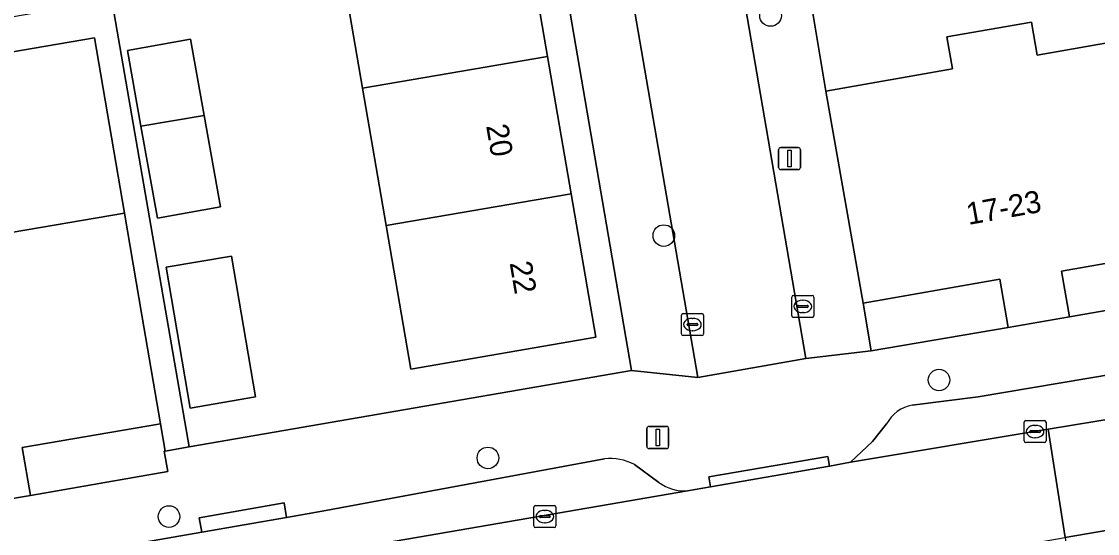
# Model space of a CAD drawing. Extents: x 162879 to 165540, y 384011 to 385181.
# Drawn here: x 164385.29 to 164434.07, y 384423.7 to 384446.9 of the extents above; entities that cross this region are included whole.
import ezdxf

# ---------------------------------------------------------------- set-up
doc = ezdxf.new("R2010")
doc.units = 0
for name, color, linetype in [('IMGEO_Boom', 7, 'Continuous'), ('IMGEO_Erf', 7, 'Continuous'), ('IMGEO_Kolk', 7, 'Continuous'), ('IMGEO_Lichtmast', 7, 'Continuous'), ('IMGEO_Muur', 7, 'Continuous'), ('IMGEO_Pand', 7, 'Continuous'), ('IMGEO_Pand_nummerreeks', 7, 'Continuous'), ('IMGEO_Parkeervlak_open', 7, 'Continuous'), ('IMGEO_Rijbaan_lokaal_gesloten', 7, 'Continuous'), ('IMGEO_Rijbaan_lokaal_open', 7, 'Continuous'), ('IMGEO_Voetpad_open', 7, 'Continuous')]:
    doc.layers.add(name, color=color, linetype=linetype)

msp = doc.modelspace()

# ---------------------------------------------------------------- linework, layer by layer
at = {"layer": 'IMGEO_Boom'}
for centre in [(164419.246, 384447.175), (164414.407, 384437.202), (164426.881, 384430.659), (164406.433, 384427.126), (164391.973, 384424.47)]:
    msp.add_circle(centre, 0.489, dxfattribs=at)
at = {"layer": 'IMGEO_Erf'}
for points in [[(164389.359, 384448.051), (164392.891, 384427.624), (164412.939, 384431.091), (164405.175, 384476.35)], [(164408.062, 384451.577), (164409.136, 384445.319), (164410.204, 384439.095), (164411.319, 384432.593), (164402.934, 384431.154), (164401.819, 384437.656), (164400.751, 384443.88), (164399.677, 384450.138)]]:
    msp.add_lwpolyline(points, dxfattribs=at)
for points in [[(164426.147, 384452.968), (164420.386, 384451.919), (164421.531, 384445.1), (164421.758, 384443.749), (164427.489, 384444.755), (164427.234, 384446.208), (164431.072, 384446.881), (164431.337, 384445.371), (164436.931, 384446.353), (164442.423, 384447.317), (164442.164, 384448.798), (164445.832, 384449.442), (164446.105, 384447.885), (164451.814, 384448.879), (164450.322, 384457.449), (164444.535, 384456.441), (164445.069, 384453.404), (164441.283, 384452.739), (164440.749, 384455.776), (164429.799, 384453.609), (164430.262, 384450.973), (164426.61, 384450.332)], [(164388.592, 384446.161), (164382.493, 384445.114), (164383.035, 384441.952), (164379.38, 384441.325), (164378.838, 384444.487), (164368.003, 384442.629), (164368.561, 384439.375), (164364.906, 384438.748), (164364.348, 384442.002), (164358.455, 384440.993), (164359.59, 384434.335), (164359.817, 384433.004), (164365.538, 384433.985), (164365.296, 384435.396), (164369.051, 384436.04), (164369.298, 384434.601), (164375.036, 384435.585), (164380.506, 384436.523), (164380.25, 384438.012), (164383.937, 384438.645), (164384.18, 384437.229), (164389.955, 384438.22)], [(164393.573, 384442.648), (164394.315, 384438.506), (164391.446, 384437.992), (164390.7, 384442.155), (164390.086, 384445.588), (164392.954, 384446.102)], [(164432.802, 384433.518), (164444.872, 384435.622), (164444.505, 384437.714), (164438.629, 384436.683), (164432.437, 384435.596)], [(164394.805, 384436.272), (164395.9, 384429.889), (164392.94, 384429.381), (164391.845, 384435.764)], [(164430.023, 384433.031), (164429.639, 384435.22), (164423.446, 384434.134), (164423.801, 384431.974)], [(164391.761, 384427.429), (164391.807, 384427.437), (164391.593, 384428.673), (164385.317, 384427.596), (164385.689, 384425.428), (164391.923, 384426.51)]]:
    msp.add_lwpolyline(points, close=True, dxfattribs=at)
at = {"layer": 'IMGEO_Kolk'}
for p, q in [((164420.208, 384433.567), (164420.208, 384434.419)), ((164420.283, 384434.493), (164421.135, 384434.493)), ((164420.696, 384434.273), (164420.721, 384434.273)), ((164421.209, 384434.419), (164421.209, 384433.567)), ((164415.205, 384432.743), (164415.205, 384433.595)), ((164415.28, 384433.669), (164416.132, 384433.669)), ((164416.206, 384433.595), (164416.206, 384432.743)), ((164420.467, 384433.987), (164420.467, 384433.999)), ((164420.905, 384433.95), (164420.507, 384433.95)), ((164420.51, 384434.036), (164420.908, 384434.036)), ((164420.719, 384433.713), (164420.694, 384433.713)), ((164420.951, 384433.999), (164420.951, 384433.987)), ((164415.464, 384433.163), (164415.464, 384433.175)), ((164415.902, 384433.126), (164415.504, 384433.126)), ((164415.507, 384433.212), (164415.905, 384433.212)), ((164415.693, 384433.449), (164415.718, 384433.449)), ((164415.948, 384433.175), (164415.948, 384433.163)), ((164421.135, 384433.493), (164420.283, 384433.493)), ((164416.132, 384432.669), (164415.28, 384432.669)), ((164415.716, 384432.889), (164415.691, 384432.889)), ((164430.739, 384427.894), (164430.739, 384428.746)), ((164430.814, 384428.82), (164431.666, 384428.82)), ((164431.74, 384428.746), (164431.74, 384427.894)), ((164430.998, 384428.314), (164430.998, 384428.326)), ((164431.436, 384428.277), (164431.038, 384428.277)), ((164431.041, 384428.363), (164431.439, 384428.363)), ((164431.227, 384428.6), (164431.252, 384428.6)), ((164431.482, 384428.326), (164431.482, 384428.314)), ((164431.666, 384427.82), (164430.814, 384427.82)), ((164431.25, 384428.04), (164431.225, 384428.04)), ((164408.513, 384424.043), (164408.513, 384424.895)), ((164408.588, 384424.969), (164409.44, 384424.969)), ((164409.514, 384424.895), (164409.514, 384424.043)), ((164408.772, 384424.463), (164408.772, 384424.475)), ((164409.21, 384424.426), (164408.812, 384424.426)), ((164408.815, 384424.512), (164409.213, 384424.512)), ((164409.001, 384424.749), (164409.026, 384424.749)), ((164409.256, 384424.475), (164409.256, 384424.463)), ((164409.44, 384423.969), (164408.588, 384423.969)), ((164409.024, 384424.189), (164408.999, 384424.189))]:
    msp.add_line(p, q, dxfattribs=at)
for points in [[(164420.208, 384433.567), (164420.208, 384434.419)], [(164420.283, 384434.493), (164421.135, 384434.493)], [(164421.209, 384434.419), (164421.209, 384433.567)], [(164415.205, 384432.743), (164415.205, 384433.595)], [(164415.28, 384433.669), (164416.132, 384433.669)], [(164416.206, 384433.595), (164416.206, 384432.743)], [(164421.135, 384433.493), (164420.283, 384433.493)], [(164416.132, 384432.669), (164415.28, 384432.669)], [(164430.739, 384427.894), (164430.739, 384428.746)], [(164430.814, 384428.82), (164431.666, 384428.82)], [(164431.74, 384428.746), (164431.74, 384427.894)], [(164431.666, 384427.82), (164430.814, 384427.82)], [(164408.513, 384424.043), (164408.513, 384424.895)], [(164408.588, 384424.969), (164409.44, 384424.969)], [(164409.514, 384424.895), (164409.514, 384424.043)], [(164409.44, 384423.969), (164408.588, 384423.969)]]:
    msp.add_lwpolyline(points, dxfattribs=at)
for centre, radius, start, end in [((164420.285, 384434.417), 0.0765, 91.552, 178.448), ((164420.285, 384434.417), 0.0765, 91.552, 178.448), ((164421.133, 384434.417), 0.0765, 1.552, 88.448), ((164421.133, 384434.417), 0.0765, 1.552, 88.448), ((164415.282, 384433.593), 0.0765, 91.552, 178.448), ((164415.282, 384433.593), 0.0765, 91.552, 178.448), ((164416.13, 384433.593), 0.0765, 1.552, 88.448), ((164416.13, 384433.593), 0.0765, 1.552, 88.448), ((164420.285, 384433.569), 0.0765, 181.552, 268.448), ((164420.285, 384433.569), 0.0765, 181.552, 268.448), ((164420.507, 384433.996), 0.0403, 85.8775, 175.7526), ((164420.504, 384433.986), 0.0366, 178.938, 274.7102), ((164420.908, 384433.993), 0.043, 264.8664, 352.4533), ((164420.912, 384433.998), 0.0386, 1.7309, 96.639), ((164421.133, 384433.569), 0.0765, 271.552, 358.448), ((164421.133, 384433.569), 0.0765, 271.552, 358.448), ((164415.504, 384433.172), 0.0403, 85.8775, 175.7526), ((164415.501, 384433.162), 0.0366, 178.938, 274.7102), ((164415.905, 384433.169), 0.043, 264.8664, 352.4533), ((164415.909, 384433.174), 0.0386, 1.7309, 96.639), ((164415.282, 384432.745), 0.0765, 181.552, 268.448), ((164415.282, 384432.745), 0.0765, 181.552, 268.448), ((164416.13, 384432.745), 0.0765, 271.552, 358.448), ((164416.13, 384432.745), 0.0765, 271.552, 358.448), ((164430.816, 384428.744), 0.0765, 91.552, 178.448), ((164430.816, 384428.744), 0.0765, 91.552, 178.448), ((164431.664, 384428.744), 0.0765, 1.552, 88.448), ((164431.664, 384428.744), 0.0765, 1.552, 88.448), ((164431.038, 384428.323), 0.0403, 85.8775, 175.7526), ((164431.035, 384428.313), 0.0366, 178.938, 274.7102), ((164431.439, 384428.32), 0.043, 264.8664, 352.4533), ((164431.443, 384428.325), 0.0386, 1.7309, 96.639), ((164430.816, 384427.896), 0.0765, 181.552, 268.448), ((164430.816, 384427.896), 0.0765, 181.552, 268.448), ((164431.664, 384427.896), 0.0765, 271.552, 358.448), ((164431.664, 384427.896), 0.0765, 271.552, 358.448), ((164408.59, 384424.893), 0.0765, 91.552, 178.448), ((164408.59, 384424.893), 0.0765, 91.552, 178.448), ((164409.438, 384424.893), 0.0765, 1.552, 88.448), ((164409.438, 384424.893), 0.0765, 1.552, 88.448), ((164408.812, 384424.472), 0.0403, 85.8775, 175.7526), ((164408.809, 384424.462), 0.0366, 178.938, 274.7102), ((164409.213, 384424.469), 0.043, 264.8664, 352.4533), ((164409.217, 384424.474), 0.0386, 1.7309, 96.639), ((164408.59, 384424.045), 0.0765, 181.552, 268.448), ((164408.59, 384424.045), 0.0765, 181.552, 268.448), ((164409.438, 384424.045), 0.0765, 271.552, 358.448), ((164409.438, 384424.045), 0.0765, 271.552, 358.448)]:
    msp.add_arc(centre, radius, start, end, dxfattribs=at)
for centre, major_axis, ratio, start_param, end_param in [((164420.695, 384433.993), (-0.387, 0.002), 0.722429, 4.712389, 7.853982), ((164420.72, 384433.993), (-0.39, 0.002), 0.717154, 1.570796, 4.712389), ((164415.692, 384433.169), (-0.387, 0.002), 0.722429, 4.712389, 7.853982), ((164415.717, 384433.169), (-0.39, 0.002), 0.717154, 1.570796, 4.712389), ((164431.226, 384428.32), (-0.387, 0.002), 0.722429, 4.712389, 7.853982), ((164431.251, 384428.32), (-0.39, 0.002), 0.717154, 1.570796, 4.712389), ((164409, 384424.469), (-0.387, 0.002), 0.722429, 4.712389, 7.853982), ((164409.025, 384424.469), (-0.39, 0.002), 0.717154, 1.570796, 4.712389)]:
    msp.add_ellipse(centre, major_axis=major_axis, ratio=ratio, start_param=start_param, end_param=end_param, dxfattribs=at)
at = {"layer": 'IMGEO_Lichtmast'}
for p, q in [((164419.609, 384440.292), (164419.609, 384441.092)), ((164419.609, 384441.092), (164419.609, 384440.292)), ((164419.709, 384441.192), (164420.499, 384441.192)), ((164420.499, 384441.192), (164419.709, 384441.192)), ((164420.599, 384441.092), (164420.599, 384440.292)), ((164420.599, 384440.292), (164420.599, 384441.092)), ((164420.499, 384440.192), (164419.709, 384440.192)), ((164419.709, 384440.192), (164420.499, 384440.192)), ((164413.636, 384427.653), (164413.636, 384428.453)), ((164413.636, 384428.453), (164413.636, 384427.653)), ((164413.736, 384428.553), (164414.526, 384428.553)), ((164414.526, 384428.553), (164413.736, 384428.553)), ((164414.626, 384428.453), (164414.626, 384427.653)), ((164414.626, 384427.653), (164414.626, 384428.453)), ((164414.526, 384427.553), (164413.736, 384427.553)), ((164413.736, 384427.553), (164414.526, 384427.553))]:
    msp.add_line(p, q, dxfattribs=at)
for points in [[(164420.029, 384441.067), (164420.179, 384441.067), (164420.179, 384440.317), (164420.029, 384440.317), (164420.029, 384441.067)], [(164414.056, 384428.428), (164414.206, 384428.428), (164414.206, 384427.678), (164414.056, 384427.678), (164414.056, 384428.428)]]:
    msp.add_lwpolyline(points, dxfattribs=at)
for centre, start, end in [((164419.709, 384441.092), 90, 180), ((164419.709, 384441.092), 90, 180), ((164420.499, 384441.092), 0, 90), ((164420.499, 384441.092), 360, 90), ((164419.709, 384440.292), 180, 270), ((164419.709, 384440.292), 180, 270), ((164420.499, 384440.292), 270, 0), ((164420.499, 384440.292), 270, 0), ((164413.736, 384428.453), 90, 180), ((164413.736, 384428.453), 90, 180), ((164414.526, 384428.453), 0, 90), ((164414.526, 384428.453), 360, 90), ((164413.736, 384427.653), 180, 270), ((164413.736, 384427.653), 180, 270), ((164414.526, 384427.653), 270, 0), ((164414.526, 384427.653), 270, 0)]:
    msp.add_arc(centre, 0.1, start, end, dxfattribs=at)
at = {"layer": 'IMGEO_Muur'}
msp.add_lwpolyline([(164421.758, 384443.749), (164421.531, 384445.1)], dxfattribs=at)
at = {"layer": 'IMGEO_Pand'}
for points in [[(164408.062, 384451.577), (164399.677, 384450.138), (164400.751, 384443.88), (164409.136, 384445.319)], [(164436.931, 384446.353), (164431.337, 384445.371), (164431.072, 384446.881), (164427.234, 384446.208), (164427.489, 384444.755), (164421.758, 384443.749), (164423.446, 384434.134), (164429.639, 384435.22), (164430.023, 384433.031), (164432.802, 384433.518), (164432.437, 384435.596), (164438.629, 384436.683)], [(164393.573, 384442.648), (164392.954, 384446.102), (164390.086, 384445.588), (164390.7, 384442.155)], [(164401.819, 384437.656), (164410.204, 384439.095), (164409.136, 384445.319), (164400.751, 384443.88)], [(164393.573, 384442.648), (164390.7, 384442.155), (164391.446, 384437.992), (164394.315, 384438.506)], [(164401.819, 384437.656), (164402.934, 384431.154), (164411.319, 384432.593), (164410.204, 384439.095)], [(164375.036, 384435.585), (164376.667, 384426.073), (164382.533, 384427.079), (164382.898, 384424.949), (164385.689, 384425.428), (164385.317, 384427.596), (164391.593, 384428.673), (164390.748, 384433.601), (164389.955, 384438.22), (164384.18, 384437.229), (164383.937, 384438.645), (164380.25, 384438.012), (164380.506, 384436.523)], [(164392.94, 384429.381), (164395.9, 384429.889), (164394.805, 384436.272), (164391.845, 384435.764)]]:
    msp.add_lwpolyline(points, close=True, dxfattribs=at)
at = {"layer": 'IMGEO_Parkeervlak_open'}
for points in [[(164424.508, 384428.668), (164423.865, 384427.866), (164422.872, 384426.936), (164431.837, 384428.424), (164435.141, 384428.972), (164434.838, 384430.937)], [(164434.838, 384430.937), (164428.656, 384429.898), (164425.672, 384429.524)], [(164411.718, 384427.088), (164398.925, 384424.711), (164397.308, 384424.429), (164393.455, 384423.757), (164366.928, 384419.133), (164364.163, 384418.859)], [(164414.182, 384426.017), (164413.074, 384426.834)], [(164395.7, 384422.234), (164403.282, 384423.54), (164415.478, 384425.634)], [(164435.59, 384424.031), (164432.597, 384423.514), (164432.896, 384421.585)]]:
    msp.add_lwpolyline(points, dxfattribs=at)
for centre, radius, start, end in [((164425.985, 384427.879), 1.675, 100.7796, 151.8816), ((164411.973, 384424.702), 2.399, 62.6824, 96.0987), ((164415.347, 384427.575), 1.945, 233.2116, 273.861)]:
    msp.add_arc(centre, radius, start, end, dxfattribs=at)
at = {"layer": 'IMGEO_Rijbaan_lokaal_gesloten'}
msp.add_lwpolyline([(164423.356, 384421.917), (164432.597, 384423.514), (164431.837, 384428.424), (164422.872, 384426.936), (164421.913, 384426.751), (164416.523, 384425.814), (164415.478, 384425.634), (164403.282, 384423.54), (164395.7, 384422.234), (164396.592, 384417.292), (164417.081, 384420.833), (164417.428, 384418.836), (164418.339, 384418.99), (164422.062, 384419.639), (164423.716, 384419.936)], close=True, dxfattribs=at)
at = {"layer": 'IMGEO_Rijbaan_lokaal_open'}
for points in [[(164417.174, 384453.027), (164415.918, 384460.349), (164410.985, 384459.517), (164415.945, 384430.767), (164420.841, 384431.639)], [(164435.141, 384428.972), (164431.837, 384428.424), (164432.597, 384423.514), (164435.59, 384424.031), (164435.895, 384424.08)]]:
    msp.add_lwpolyline(points, close=True, dxfattribs=at)
at = {"layer": 'IMGEO_Voetpad_open'}
for points in [[(164417.174, 384453.027), (164420.841, 384431.639), (164423.801, 384431.974), (164423.446, 384434.134), (164421.758, 384443.749), (164421.531, 384445.1), (164420.386, 384451.919), (164426.147, 384452.968), (164427.485, 384453.203), (164427.236, 384454.587), (164421.873, 384484.387)], [(164352.403, 384467.41), (164361.983, 384468.868), (164364.701, 384469.348), (164373.156, 384470.798), (164381.048, 384472.146), (164384.091, 384472.668), (164385.208, 384472.876), (164385.45, 384472.921), (164388.52, 384473.448), (164395.465, 384474.691), (164403.85, 384476.13), (164405.175, 384476.35), (164412.939, 384431.091), (164415.945, 384430.767), (164410.985, 384459.517), (164410.457, 384462.574), (164408.678, 384472.888)], [(164388.172, 384447.674), (164377.439, 384445.833), (164368.981, 384444.382), (164366.255, 384443.915), (164366.519, 384442.374), (164368.003, 384442.629), (164378.838, 384444.487), (164378.822, 384444.578), (164382.477, 384445.206), (164382.493, 384445.114), (164388.592, 384446.161), (164389.955, 384438.22), (164390.748, 384433.601), (164391.593, 384428.673), (164391.807, 384427.437), (164392.891, 384427.624), (164389.359, 384448.051)], [(164425.672, 384429.524), (164428.656, 384429.898), (164434.838, 384430.937), (164454.812, 384434.471), (164454.739, 384434.911), (164458.9, 384435.609), (164458.968, 384435.202), (164462.073, 384435.711), (164469.96, 384436.959)], [(164444.872, 384435.622), (164432.802, 384433.518), (164430.023, 384433.031), (164423.801, 384431.974), (164420.841, 384431.639), (164415.945, 384430.767), (164412.939, 384431.091), (164392.891, 384427.624), (164391.807, 384427.437), (164391.761, 384427.429), (164391.923, 384426.51), (164385.689, 384425.428), (164382.898, 384424.949), (164370.776, 384422.854), (164368.002, 384422.378), (164361.908, 384421.419), (164358.867, 384420.803)], [(164415.478, 384425.634), (164416.523, 384425.814), (164416.448, 384426.272), (164421.838, 384427.198), (164421.913, 384426.751), (164422.872, 384426.936), (164423.865, 384427.866), (164424.508, 384428.668)], [(164364.163, 384418.859), (164366.928, 384419.133), (164393.455, 384423.757), (164393.344, 384424.417), (164397.198, 384425.084), (164397.308, 384424.429), (164398.925, 384424.711), (164411.718, 384427.088)], [(164413.074, 384426.834), (164414.182, 384426.017)]]:
    msp.add_lwpolyline(points, dxfattribs=at)
for points in [[(164421.913, 384426.751), (164421.838, 384427.198), (164416.448, 384426.272), (164416.523, 384425.814)], [(164397.308, 384424.429), (164397.198, 384425.084), (164393.344, 384424.417), (164393.455, 384423.757)]]:
    msp.add_lwpolyline(points, close=True, dxfattribs=at)
for centre, radius, start, end in [((164425.985, 384427.879), 1.675, 100.7796, 151.8816), ((164411.973, 384424.702), 2.399, 62.6824, 96.0987), ((164415.347, 384427.575), 1.945, 233.2116, 273.861)]:
    msp.add_arc(centre, radius, start, end, dxfattribs=at)

# ---------------------------------------------------------------- texts
at = {"layer": 'IMGEO_Pand_nummerreeks'}
for s, rotation, p in [('20', 279.7346, (164406.347, 384442.179)), ('17-23', 10.1343, (164428.217, 384437.683)), ('22', 279.7346, (164407.413, 384435.965))]:
    msp.add_text(s, height=1, rotation=rotation, dxfattribs=at).set_placement(p)

doc.saveas('drawing.dxf')
